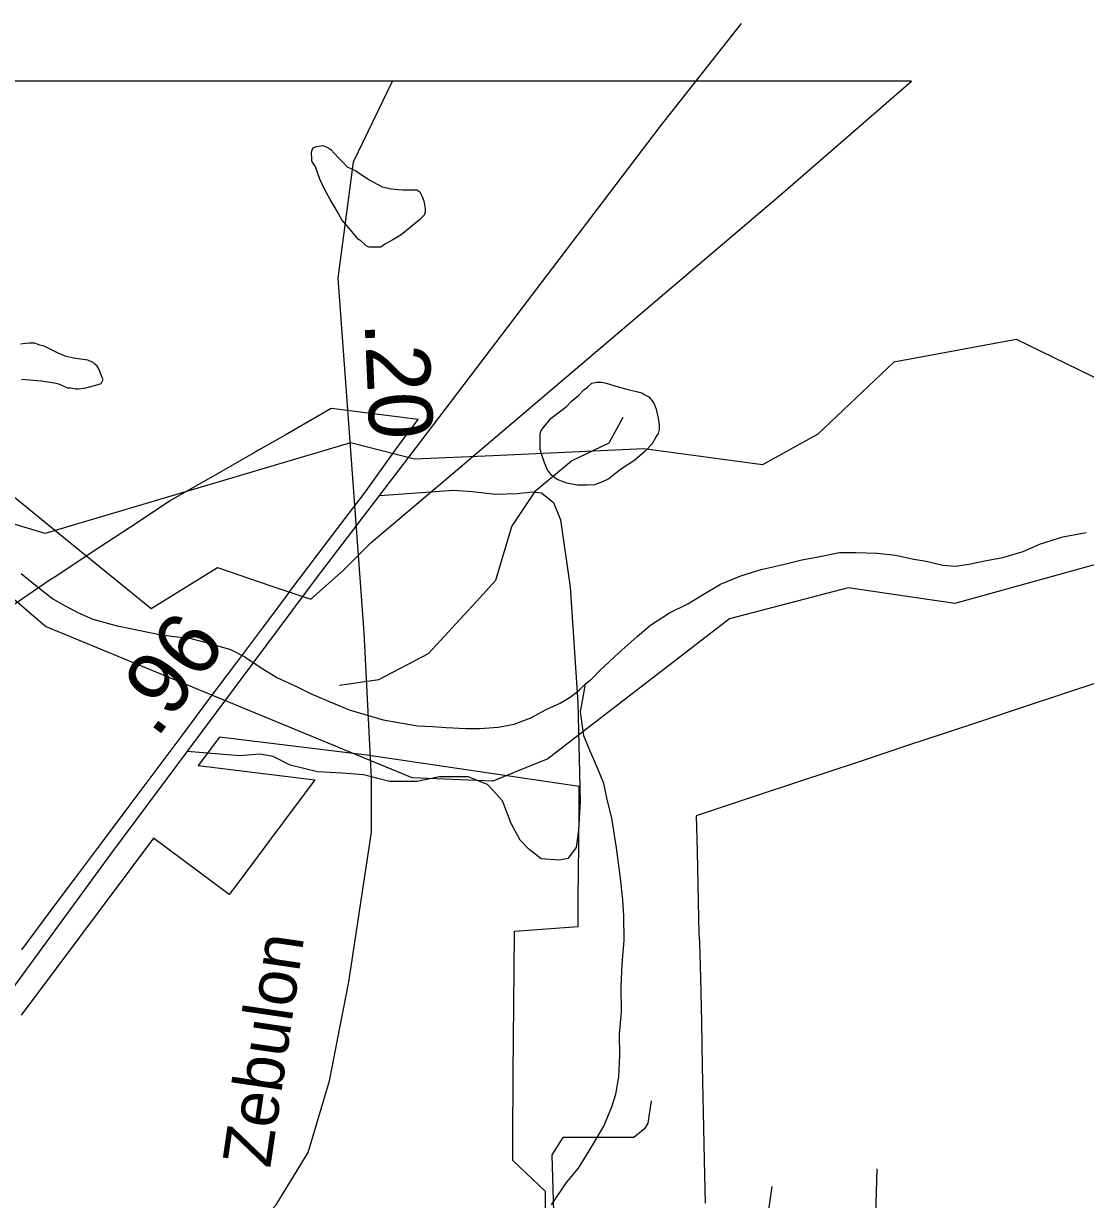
# Model space of a CAD drawing. Extents: x 2169602 to 2449496, y 721995 to 810662.
# Drawn here: x 2432757 to 2434840, y 808355 to 810662 of the extents above; entities that cross this region are included whole.
import ezdxf

# ---------------------------------------------------------------- set-up
doc = ezdxf.new("R2010")
doc.units = 0
doc.layers.add('Default', color=7, linetype='Continuous')

msp = doc.modelspace()

# ---------------------------------------------------------------- linework, layer by layer
at = {"layer": 'Default'}
for p, q in [((2434498.9, 810549), (2432564.1, 810549)), ((2434498.9, 810549), (2432564.1, 810549)), ((2434426.8, 808261.5), (2434431.4, 808415)), ((2434206.8, 808252.8), (2434225.4, 808380.4))]:
    msp.add_line(p, q, dxfattribs=at)
for points in [[(2431895.8, 807643.9), (2432056.9, 807858.5), (2432295.5, 808175.8), (2432648.1, 808649.1), (2432928.6, 809032.4), (2433335.6, 809579), (2433559.5, 809872.2), (2434006.3, 810460.6), (2434165.6, 810661.8)], [(2432564.1, 810549), (2432550, 809825.2), (2432664.7, 809793.5), (2432839.7, 809651.2), (2433007.7, 809514.5), (2433138, 809594.6), (2433242.7, 809559), (2433320.5, 809532.5), (2433385.2, 809589.8), (2433439, 809644.1), (2433447.5, 809651.2), (2433608.7, 809786.7), (2434241.2, 810325.2), (2434498.9, 810549)], [(2432564.1, 810549), (2432550, 809825.2), (2432664.7, 809793.5), (2432839.7, 809651.2), (2433007.7, 809514.5), (2433138, 809594.6), (2433242.7, 809559), (2433320.5, 809532.5), (2433385.2, 809589.8), (2433439, 809644.1), (2433447.5, 809651.2), (2433608.7, 809786.7), (2434241.2, 810325.2), (2434498.9, 810549)], [(2433398.5, 810345.5), (2433404.6, 810390.7), (2433480.9, 810549)], [(2433381.6, 810276.9), (2433375, 810288.9), (2433364.8, 810306.7), (2433358.8, 810316.9), (2433347.1, 810338.5), (2433338.7, 810356.5), (2433330.3, 810380.4), (2433322.5, 810392.1), (2433322.7, 810398.2), (2433322.3, 810406.4), (2433322.5, 810412.4), (2433326, 810418.4), (2433332.4, 810420.3), (2433344.2, 810422.5), (2433354.1, 810418.6), (2433360.2, 810414.4), (2433374.6, 810398.9), (2433384.4, 810388.9), (2433392.4, 810380.8), (2433409, 810373), (2433434.9, 810355.3), (2433460.7, 810341.3), (2433478.8, 810337.3), (2433500.5, 810335.6), (2433521, 810335.8), (2433528.6, 810335.8), (2433534.7, 810331.7), (2433538.8, 810323.7), (2433542.7, 810313.9), (2433544.8, 810298.1), (2433545.2, 810292), (2433543.1, 810285.8), (2433539.3, 810281.9), (2433533.5, 810275.9), (2433515.5, 810261.6), (2433497.8, 810247.6), (2433481.6, 810237.5), (2433467.5, 810229.5), (2433458.1, 810223.2), (2433447.8, 810223.1), (2433435.5, 810223.4), (2433430, 810225), (2433425.9, 810229.3), (2433419.7, 810235.1), (2433413.6, 810238.9), (2433395.5, 810261.1), (2433381.6, 810276.9)], [(2432112, 805372.9), (2432124.8, 805533.1), (2432138.4, 805760.3), (2432160.4, 806043.1), (2432178.2, 806457.7), (2432201.2, 806606.4), (2432249.3, 806815.8), (2432321.5, 807046.2), (2432401.1, 807220), (2432484.8, 807444.1), (2432592.6, 807630.5), (2432713.9, 807787.6), (2433009, 808076.6), (2433252.8, 808344.7), (2433315.6, 808447.3), (2433357.5, 808587.6), (2433395.1, 808782.4), (2433440.1, 809075.5), (2433440.1, 809182.4), (2433425.5, 809467.2), (2433374.2, 810162.5), (2433398.5, 810345.5)], [(2432825.5, 810015), (2432797.6, 810028.9), (2432789.4, 810030.9), (2432779.3, 810034.5), (2432769.3, 810034.8), (2432761.1, 810034.4), (2432751.4, 810032.6)], [(2436307.7, 809576.2), (2436182.8, 809526.2), (2436141.8, 809418.9), (2436075.7, 809367.7), (2435933.8, 809390.3), (2435725.7, 809463.5), (2435458.7, 809423.1), (2435231.8, 809752.4), (2435147.7, 809826.3), (2434704.8, 810042.1), (2434463.8, 809997.8), (2434314.8, 809856.5), (2434206.7, 809796.4), (2433973.8, 809827.5), (2433677.6, 809814.1)], [(2433677.6, 809814.1), (2433523.9, 809807.1), (2433398.8, 809839.2), (2432799.8, 809661.2), (2432365.7, 809791.5), (2432032.7, 809765.5), (2431567.9, 809637.3), (2431358.7, 809667.8), (2431125.8, 809606.9), (2430769.8, 809332.2), (2430661.8, 809288.4), (2430503.9, 809295), (2429784.8, 809591.8), (2429709.9, 809655.7), (2429574.8, 809904.5), (2429240.7, 810019.6), (2429170.3, 810016.9)], [(2432753.7, 809964.5), (2432791.8, 809960.8), (2432817.9, 809956.9), (2432826.1, 809954.9), (2432843.9, 809947.3), (2432849.9, 809947.2), (2432859.7, 809945.3), (2432865.7, 809945.2), (2432879.6, 809947.5), (2432903.6, 809953.7), (2432909.9, 809955.6), (2432911.8, 809959.7), (2432913.8, 809963.5), (2432911.4, 809967.5), (2432907.5, 809977.4), (2432905.6, 809983.4), (2432901.5, 809989.7), (2432897.4, 809993.5), (2432893.5, 809997.4), (2432887.4, 809999.5), (2432883.5, 810001.3), (2432855.6, 810005.1), (2432839.4, 810009.2), (2432825.5, 810015)], [(2433821.9, 809910.3), (2433831.6, 809920.2), (2433845.9, 809932.3), (2433855.8, 809942.6), (2433863.6, 809948.7), (2433871.6, 809956.3), (2433881.8, 809958.5), (2433891.5, 809958.6), (2433899.7, 809956.6), (2433923.4, 809948.9), (2433937.8, 809945.2), (2433969.6, 809937.1), (2433975.7, 809933.3), (2433983.5, 809929.3), (2433989.9, 809921.4), (2433994, 809915.5), (2433997.9, 809905.6), (2434002.2, 809887.6), (2434004.2, 809875.5), (2434004.2, 809865.3), (2434002.2, 809857.5), (2433998.3, 809851.6), (2433990.3, 809837.4), (2433976.5, 809823.3), (2433956.5, 809805.2), (2433928.4, 809787.1), (2433905, 809768.8), (2433892.9, 809762.9), (2433877.1, 809756.8), (2433863, 809756.5), (2433852.7, 809756.4), (2433842.9, 809756.2), (2433822.8, 809760.1), (2433812.7, 809764.1), (2433802.9, 809768), (2433792.6, 809776), (2433785, 809786.1), (2433778.9, 809800), (2433774.4, 809814), (2433770.5, 809826), (2433770.5, 809841.8), (2433770.3, 809856), (2433772.1, 809861.9), (2433774.2, 809866), (2433782.2, 809875.8), (2433792.2, 809888), (2433805.7, 809898.2), (2433821.9, 809910.3)], [(2436693.4, 809701.2), (2436539.7, 809694.3), (2436414.6, 809726.4), (2435815.7, 809548.4), (2435381.6, 809678.7), (2435048.6, 809652.7), (2434583.7, 809524.5), (2434374.6, 809555), (2434141.6, 809494.1), (2433785.6, 809219.4), (2433677.6, 809175.6), (2433519.7, 809182.2), (2432800.6, 809479), (2432725.7, 809542.9), (2432590.6, 809791.6), (2432256.6, 809906.8), (2432186.1, 809904.1)], [(2432753.9, 808845.1), (2432806.7, 808915.6), (2432821.7, 808935.5), (2432859.4, 808986), (2432912.2, 809056.4), (2432964.9, 809126.9), (2433017.7, 809197.4), (2433070.4, 809267.8), (2433122.9, 809338.3), (2433175.7, 809408.7), (2433228.4, 809479.1), (2433274.9, 809541.2), (2433281.2, 809549.6), (2433334.2, 809619.8), (2433387.4, 809690.1), (2433425.9, 809740.6), (2433476.9, 809812), (2433493.2, 809834.8), (2433531.2, 809885.3), (2433360.9, 809906.8), (2433270.7, 809854.5), (2433218.4, 809825), (2433211.9, 809821.3), (2433166.9, 809795.5), (2433128.7, 809773.4), (2433112.2, 809764), (2433045.9, 809725.9), (2433044.9, 809725.4), (2432966.9, 809673.9), (2432888.4, 809622.1), (2432820.7, 809577.4), (2432809.9, 809570.4), (2432732.4, 809517.8)], [(2432753.9, 808845.1), (2432806.7, 808915.6), (2432821.7, 808935.5), (2432859.4, 808986), (2432912.2, 809056.4), (2432964.9, 809126.9), (2433017.7, 809197.4), (2433070.4, 809267.8), (2433122.9, 809338.3), (2433175.7, 809408.7), (2433228.4, 809479.1), (2433274.9, 809541.2), (2433281.2, 809549.6), (2433334.2, 809619.8), (2433387.4, 809690.1), (2433425.9, 809740.6), (2433476.9, 809812), (2433493.2, 809834.8), (2433531.2, 809885.3), (2433360.9, 809906.8), (2433270.7, 809854.5), (2433218.4, 809825), (2433211.9, 809821.3), (2433166.9, 809795.5), (2433128.7, 809773.4), (2433112.2, 809764), (2433045.9, 809725.9), (2433044.9, 809725.4), (2432966.9, 809673.9), (2432888.4, 809622.1), (2432820.7, 809577.4), (2432809.9, 809570.4), (2432732.4, 809517.8)], [(2433377.3, 809363.8), (2433453.9, 809375.1), (2433551.4, 809425.8), (2433644.9, 809527.2), (2433683.9, 809570.1), (2433715.1, 809675.4), (2433761.8, 809745.6), (2433832, 809804.1), (2433906.1, 809839.2), (2433933.3, 809889.9)], [(2433455.4, 809735.8), (2433555.3, 809743.5), (2433601.4, 809746.6), (2433637.3, 809743.9), (2433677.6, 809739.5)], [(2433677.6, 809739.5), (2433683.2, 809738.9), (2433725.2, 809740.1), (2433755.3, 809743.4), (2433773.2, 809741.1), (2433796.8, 809722.6), (2433810.1, 809688.3), (2433829.4, 809556), (2433844.7, 809329.7), (2433848.7, 809135.6), (2433845.6, 809079.7), (2433840.9, 809045.8), (2433824.5, 809024.2), (2433808.4, 809020.5), (2433772.5, 809023.2), (2433748.8, 809041.7), (2433731.2, 809060.1), (2433713.9, 809092.4), (2433696.8, 809136.8), (2433677.6, 809158.2)], [(2433859.7, 809366.7), (2433871.6, 809376.7), (2433887.4, 809393), (2433925.1, 809427.1), (2433961, 809459.3), (2433986.8, 809481.4), (2434024.3, 809505.7), (2434060.4, 809523.8), (2434086.7, 809540.1), (2434124.4, 809562.4), (2434164, 809578.7), (2434204, 809590.9), (2434249.7, 809601.1), (2434283.9, 809609.7), (2434315.5, 809615.9), (2434357.7, 809624.1), (2434389.5, 809624.2), (2434431.4, 809622.7), (2434467.6, 809618.8), (2434503.3, 809611), (2434527.5, 809607.4), (2434560.1, 809599.6), (2434584.1, 809597.6), (2434611.4, 809601.6), (2434645.6, 809608.2), (2434677.8, 809614.3), (2434717.6, 809626.5), (2434751.4, 809640.9), (2434795.5, 809654.9), (2434841, 809663.4)], [(2432752.6, 809583.1), (2432774.5, 809565.2), (2432814.9, 809533.5), (2432838.9, 809519.4), (2432865, 809505.6), (2432893.3, 809493.7), (2432941, 809480.4), (2432979.4, 809472.6), (2433027.4, 809462.9), (2433085.2, 809455.4), (2433115.3, 809447.6), (2433163.3, 809433.8), (2433191.6, 809419.8), (2433223.6, 809398.3), (2433255.6, 809378.5), (2433293.9, 809360.6), (2433321.8, 809347), (2433368.2, 809327.4), (2433396, 809315.5), (2433462.5, 809296.1), (2433530.2, 809284.3), (2433560.1, 809282.6), (2433586.1, 809280.7), (2433624.5, 809279), (2433652.2, 809279.2), (2433688.2, 809281.5), (2433719.8, 809287.7), (2433752, 809299.8), (2433782, 809316), (2433810, 809328.4), (2433829.7, 809340.4), (2433847.6, 809354.8), (2433859.7, 809366.7)], [(2433792.8, 808344.5), (2433822.1, 808388.7), (2433845.9, 808416.8), (2433871.8, 808459.1), (2433895.6, 808499.3), (2433911.1, 808537.1), (2433918.9, 808561.5), (2433925.1, 808595.5), (2433926.5, 808637.4), (2433926.3, 808679.2), (2433930.2, 808723.3), (2433929.6, 808773.2), (2433931.4, 808817.2), (2433935.3, 808863.3), (2433934.7, 808911.2), (2433932.9, 808943.1), (2433928.4, 808985.2), (2433920.2, 809045.2), (2433911.3, 809103), (2433901.1, 809143.1), (2433895.1, 809171.2), (2433882.6, 809203), (2433868.7, 809234.7), (2433856.4, 809264.6), (2433852.1, 809292.8), (2433849.8, 809312.6), (2433853.9, 809336.8), (2433859.7, 809366.7)], [(2434875.7, 809373.1), (2434791.2, 809345.1), (2434715.7, 809320.1), (2434640.2, 809295), (2434564.7, 809269.9), (2434489.2, 809244.9), (2434409.7, 809218.5), (2434318.7, 809188.2), (2434297, 809181), (2434170.7, 809139.1), (2434076.7, 809107.9), (2434078.2, 809038.3), (2434081.2, 808906.4), (2434082, 808878.4), (2434082.7, 808858.4), (2434085, 808789.7)], [(2434875.7, 809373.1), (2434791.2, 809345.1), (2434715.7, 809320.1), (2434640.2, 809295), (2434564.7, 809269.9), (2434489.2, 809244.9), (2434409.7, 809218.5), (2434318.7, 809188.2), (2434297, 809181), (2434170.7, 809139.1), (2434076.7, 809107.9), (2434078.2, 809038.3), (2434081.2, 808906.4), (2434082, 808878.4), (2434082.7, 808858.4), (2434085, 808789.7)], [(2433780.2, 808299.4), (2433780.7, 808371.1), (2433717.2, 808431.5), (2433716.9, 808472), (2433717.9, 808601.1), (2433719.2, 808738.1), (2433720.2, 808875.6), (2433720.2, 808881.6), (2433844.9, 808890.4), (2433845.2, 808931.1), (2433845.9, 809013.5), (2433846.2, 809036.1), (2433846.4, 809067.3), (2433846.7, 809104.4), (2433847.2, 809165.1), (2433430.9, 809226.6), (2433141.7, 809261.8), (2433100.2, 809206.4), (2433328.9, 809178.4), (2433234.7, 809052.3), (2433175.4, 808972.7), (2433160.7, 808953.1), (2433012.4, 809063.9), (2432818.7, 808805.1), (2432752.7, 808716.7)], [(2433780.2, 808299.4), (2433780.7, 808371.1), (2433717.2, 808431.5), (2433716.9, 808472), (2433717.9, 808601.1), (2433719.2, 808738.1), (2433720.2, 808875.6), (2433720.2, 808881.6), (2433844.9, 808890.4), (2433845.2, 808931.1), (2433845.9, 809013.5), (2433846.2, 809036.1), (2433846.4, 809067.3), (2433846.7, 809104.4), (2433847.2, 809165.1), (2433430.9, 809226.6), (2433141.7, 809261.8), (2433100.2, 809206.4), (2433328.9, 809178.4), (2433234.7, 809052.3), (2433175.4, 808972.7), (2433160.7, 808953.1), (2433012.4, 809063.9), (2432818.7, 808805.1), (2432752.7, 808716.7)], [(2433334.1, 809194.2), (2433280.3, 809207.3), (2433246.7, 809224), (2433220.8, 809228.5), (2433180.7, 809225.3), (2433078.5, 809233.7)], [(2433677.6, 809158.2), (2433667.5, 809169.3), (2433629.1, 809184.3), (2433573.2, 809184.3), (2433528.9, 809174.9), (2433475.3, 809174.9), (2433423.9, 809188.3), (2433382, 809191.2), (2433334.1, 809194.2)], [(2434085, 808789.7), (2434086.7, 808703.1), (2434088.5, 808616.9), (2434090.2, 808526.7), (2434092.2, 808432), (2434094, 808348)], [(2434085, 808789.7), (2434086.7, 808703.1), (2434088.5, 808616.9), (2434090.2, 808526.7), (2434092.2, 808432), (2434094, 808348)], [(2433988, 808548.6), (2433981.8, 808505), (2433975.3, 808493.6), (2433954.2, 808476.7), (2433857, 808476.7), (2433814.8, 808476.7), (2433793.6, 808442.9), (2433803.1, 808106.7)]]:
    msp.add_lwpolyline(points, dxfattribs=at)

# ---------------------------------------------------------------- texts
for s, height, rotation, p in [('.20', 125, 272.5551, (2433426.2, 810075.7)), ('.96', 125, 53.3255, (2433018.3, 809257.5)), ('Zebulon', 95, 81.6369, (2433241.1, 808415.3))]:
    msp.add_text(s, height=height, rotation=rotation, dxfattribs=at).set_placement(p)

doc.saveas('drawing.dxf')
